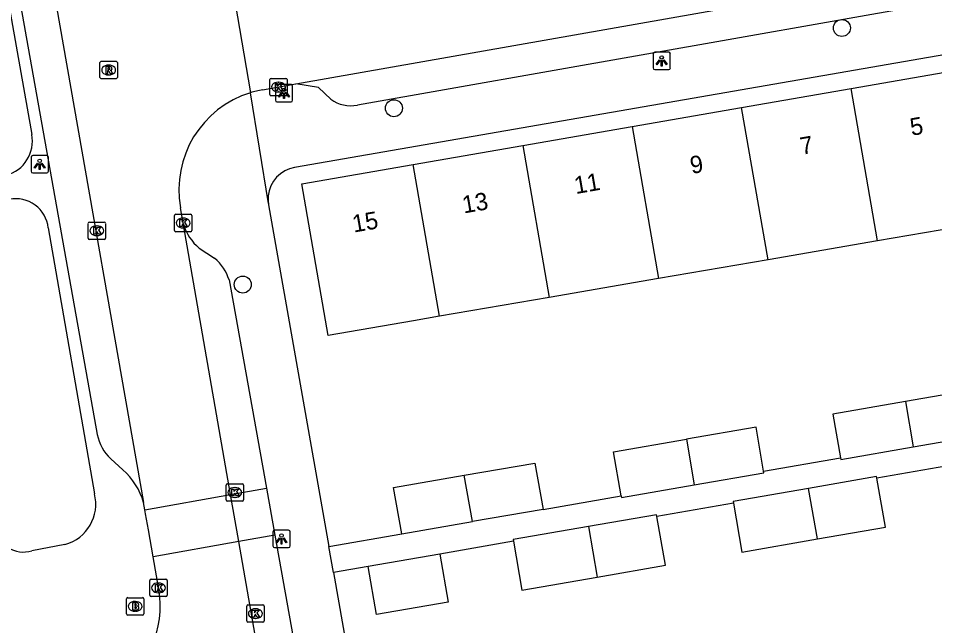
# Model space of a CAD drawing. Extents: x 162880 to 165536, y 384011 to 385179.
# Drawn here: x 164110 to 164162.8, y 384586.6 to 384621.6 of the extents above; entities that cross this region are included whole.
import ezdxf

# ---------------------------------------------------------------- set-up
doc = ezdxf.new("R2010")
doc.units = 0
for name, color, linetype in [('IMGEO_Boom', 7, 'Continuous'), ('IMGEO_Brandkraan', 7, 'Continuous'), ('IMGEO_Kolk', 7, 'Continuous'), ('IMGEO_Lichtpunt', 7, 'Continuous'), ('IMGEO_Pand', 7, 'Continuous'), ('IMGEO_Pand_nummerreeks', 7, 'Continuous'), ('IMGEO_Parkeervlak_open', 7, 'Continuous'), ('IMGEO_Rijbaan_lokaal_open', 7, 'Continuous'), ('IMGEO_Rioolput', 7, 'Continuous'), ('IMGEO_Voetpad_open', 7, 'Continuous')]:
    doc.layers.add(name, color=color, linetype=linetype)

msp = doc.modelspace()

# ---------------------------------------------------------------- linework, layer by layer
at = {"layer": 'IMGEO_Boom'}
for centre in [(164157.492, 384621.081), (164131.684, 384616.456), (164122.971, 384606.293)]:
    msp.add_circle(centre, 0.489, dxfattribs=at)
at = {"layer": 'IMGEO_Brandkraan'}
for p, q in [((164116.277, 384587.326), (164116.277, 384588.178)), ((164116.352, 384588.252), (164117.204, 384588.252)), ((164116.765, 384588.032), (164116.79, 384588.032)), ((164117.278, 384588.178), (164117.278, 384587.326)), ((164116.788, 384587.472), (164116.763, 384587.472)), ((164117.204, 384587.252), (164116.352, 384587.252))]:
    msp.add_line(p, q, dxfattribs=at)
for points in [[(164116.277, 384587.326), (164116.277, 384588.178)], [(164116.352, 384588.252), (164117.204, 384588.252)], [(164116.625, 384587.952), (164116.625, 384587.552), (164116.838, 384587.552)], [(164116.856, 384587.952), (164116.625, 384587.952)], [(164116.804, 384587.871), (164116.75, 384587.871), (164116.75, 384587.795)], [(164117.278, 384588.178), (164117.278, 384587.326)], [(164116.75, 384587.795), (164116.803, 384587.795)], [(164116.812, 384587.719), (164116.75, 384587.719), (164116.75, 384587.638)], [(164116.75, 384587.638), (164116.812, 384587.638)], [(164117.204, 384587.252), (164116.352, 384587.252)]]:
    msp.add_lwpolyline(points, dxfattribs=at)
for centre, radius, start, end in [((164116.354, 384588.176), 0.0765, 91.552, 178.448), ((164116.354, 384588.176), 0.0765, 91.552, 178.448), ((164116.805, 384587.833), 0.0379, 267.8285, 90.9355), ((164116.86, 384587.807), 0.145, 59.4692, 91.5367), ((164116.885, 384587.854), 0.0922, 285.5137, 58.1501), ((164117.202, 384588.176), 0.0765, 1.552, 88.448), ((164117.202, 384588.176), 0.0765, 1.552, 88.448), ((164116.354, 384587.328), 0.0765, 181.552, 268.448), ((164116.354, 384587.328), 0.0765, 181.552, 268.448), ((164116.813, 384587.678), 0.0404, 269.8759, 90.5077), ((164116.844, 384587.803), 0.251, 268.6676, 293.5347), ((164116.89, 384587.662), 0.105, 301.3115, 78.989), ((164117.202, 384587.328), 0.0765, 271.552, 358.448), ((164117.202, 384587.328), 0.0765, 271.552, 358.448)]:
    msp.add_arc(centre, radius, start, end, dxfattribs=at)
for centre, major_axis, ratio, start_param, end_param in [((164116.764, 384587.752), (-0.387, 0.002), 0.722429, 4.712389, 7.853982), ((164116.789, 384587.752), (-0.39, 0.002), 0.717154, 1.570796, 4.712389)]:
    msp.add_ellipse(centre, major_axis=major_axis, ratio=ratio, start_param=start_param, end_param=end_param, dxfattribs=at)
at = {"layer": 'IMGEO_Kolk'}
for p, q in [((164124.53, 384617.253), (164124.53, 384618.105)), ((164124.605, 384618.179), (164125.457, 384618.179)), ((164125.018, 384617.959), (164125.043, 384617.959)), ((164125.531, 384618.105), (164125.531, 384617.253)), ((164125.041, 384617.399), (164125.016, 384617.399)), ((164125.457, 384617.179), (164124.605, 384617.179)), ((164119.034, 384609.417), (164119.034, 384610.269)), ((164119.109, 384610.343), (164119.961, 384610.343)), ((164119.522, 384610.123), (164119.547, 384610.123)), ((164120.035, 384610.269), (164120.035, 384609.417)), ((164114.067, 384608.972), (164114.067, 384609.824)), ((164114.142, 384609.898), (164114.994, 384609.898)), ((164114.555, 384609.678), (164114.58, 384609.678)), ((164115.068, 384609.824), (164115.068, 384608.972)), ((164119.545, 384609.563), (164119.52, 384609.563)), ((164114.578, 384609.118), (164114.553, 384609.118)), ((164119.961, 384609.343), (164119.109, 384609.343)), ((164114.994, 384608.898), (164114.142, 384608.898)), ((164122.017, 384593.887), (164122.017, 384594.739)), ((164122.092, 384594.813), (164122.944, 384594.813)), ((164123.018, 384594.739), (164123.018, 384593.887)), ((164122.505, 384594.593), (164122.53, 384594.593)), ((164122.944, 384593.813), (164122.092, 384593.813)), ((164122.528, 384594.033), (164122.503, 384594.033)), ((164117.621, 384588.391), (164117.621, 384589.243)), ((164117.696, 384589.317), (164118.548, 384589.317)), ((164118.109, 384589.097), (164118.134, 384589.097)), ((164118.622, 384589.243), (164118.622, 384588.391)), ((164118.132, 384588.537), (164118.107, 384588.537)), ((164118.548, 384588.317), (164117.696, 384588.317)), ((164123.275, 384587.835), (164124.127, 384587.835)), ((164123.2, 384586.909), (164123.2, 384587.761)), ((164123.688, 384587.615), (164123.713, 384587.615)), ((164124.201, 384587.761), (164124.201, 384586.909)), ((164124.127, 384586.835), (164123.275, 384586.835)), ((164123.711, 384587.055), (164123.686, 384587.055))]:
    msp.add_line(p, q, dxfattribs=at)
for points in [[(164124.53, 384617.253), (164124.53, 384618.105)], [(164124.605, 384618.179), (164125.457, 384618.179)], [(164125.531, 384618.105), (164125.531, 384617.253)], [(164124.851, 384617.879), (164124.974, 384617.879), (164124.974, 384617.728), (164125.104, 384617.879), (164125.268, 384617.879), (164125.122, 384617.728), (164125.275, 384617.479), (164125.123, 384617.479), (164125.038, 384617.643), (164124.974, 384617.576), (164124.974, 384617.479), (164124.851, 384617.479), (164124.851, 384617.879)], [(164125.457, 384617.179), (164124.605, 384617.179)], [(164119.034, 384609.417), (164119.034, 384610.269)], [(164119.109, 384610.343), (164119.961, 384610.343)], [(164119.355, 384610.043), (164119.478, 384610.043), (164119.478, 384609.892), (164119.608, 384610.043), (164119.772, 384610.043), (164119.626, 384609.892), (164119.779, 384609.643), (164119.627, 384609.643), (164119.542, 384609.807), (164119.478, 384609.74), (164119.478, 384609.643), (164119.355, 384609.643), (164119.355, 384610.043)], [(164120.035, 384610.269), (164120.035, 384609.417)], [(164114.067, 384608.972), (164114.067, 384609.824)], [(164114.142, 384609.898), (164114.994, 384609.898)], [(164114.388, 384609.598), (164114.511, 384609.598), (164114.511, 384609.447), (164114.641, 384609.598), (164114.805, 384609.598), (164114.659, 384609.447), (164114.812, 384609.198), (164114.66, 384609.198), (164114.575, 384609.362), (164114.511, 384609.295), (164114.511, 384609.198), (164114.388, 384609.198), (164114.388, 384609.598)], [(164115.068, 384609.824), (164115.068, 384608.972)], [(164119.961, 384609.343), (164119.109, 384609.343)], [(164114.994, 384608.898), (164114.142, 384608.898)], [(164122.017, 384593.887), (164122.017, 384594.739)], [(164122.092, 384594.813), (164122.944, 384594.813)], [(164123.018, 384594.739), (164123.018, 384593.887)], [(164122.338, 384594.513), (164122.461, 384594.513), (164122.461, 384594.362), (164122.591, 384594.513), (164122.755, 384594.513), (164122.609, 384594.362), (164122.762, 384594.113), (164122.61, 384594.113), (164122.525, 384594.277), (164122.461, 384594.21), (164122.461, 384594.113), (164122.338, 384594.113), (164122.338, 384594.513)], [(164122.944, 384593.813), (164122.092, 384593.813)], [(164117.621, 384588.391), (164117.621, 384589.243)], [(164117.696, 384589.317), (164118.548, 384589.317)], [(164117.942, 384589.017), (164118.065, 384589.017), (164118.065, 384588.866), (164118.195, 384589.017), (164118.359, 384589.017), (164118.213, 384588.866), (164118.366, 384588.617), (164118.214, 384588.617), (164118.129, 384588.781), (164118.065, 384588.714), (164118.065, 384588.617), (164117.942, 384588.617), (164117.942, 384589.017)], [(164118.622, 384589.243), (164118.622, 384588.391)], [(164118.548, 384588.317), (164117.696, 384588.317)], [(164123.275, 384587.835), (164124.127, 384587.835)], [(164123.2, 384586.909), (164123.2, 384587.761)], [(164123.521, 384587.535), (164123.644, 384587.535), (164123.644, 384587.384), (164123.774, 384587.535), (164123.938, 384587.535), (164123.792, 384587.384), (164123.945, 384587.135), (164123.793, 384587.135), (164123.708, 384587.299), (164123.644, 384587.232), (164123.644, 384587.135), (164123.521, 384587.135), (164123.521, 384587.535)], [(164124.201, 384587.761), (164124.201, 384586.909)], [(164124.127, 384586.835), (164123.275, 384586.835)]]:
    msp.add_lwpolyline(points, dxfattribs=at)
for centre, start, end in [((164124.607, 384618.103), 91.552, 178.448), ((164124.607, 384618.103), 91.552, 178.448), ((164125.455, 384618.103), 1.552, 88.448), ((164125.455, 384618.103), 1.552, 88.448), ((164124.607, 384617.255), 181.552, 268.448), ((164124.607, 384617.255), 181.552, 268.448), ((164125.455, 384617.255), 271.552, 358.448), ((164125.455, 384617.255), 271.552, 358.448), ((164119.111, 384610.267), 91.552, 178.448), ((164119.111, 384610.267), 91.552, 178.448), ((164119.959, 384610.267), 1.552, 88.448), ((164119.959, 384610.267), 1.552, 88.448), ((164114.144, 384609.822), 91.552, 178.448), ((164114.144, 384609.822), 91.552, 178.448), ((164114.992, 384609.822), 1.552, 88.448), ((164114.992, 384609.822), 1.552, 88.448), ((164114.144, 384608.974), 181.552, 268.448), ((164114.144, 384608.974), 181.552, 268.448), ((164114.992, 384608.974), 271.552, 358.448), ((164114.992, 384608.974), 271.552, 358.448), ((164119.111, 384609.419), 181.552, 268.448), ((164119.111, 384609.419), 181.552, 268.448), ((164119.959, 384609.419), 271.552, 358.448), ((164119.959, 384609.419), 271.552, 358.448), ((164122.094, 384594.737), 91.552, 178.448), ((164122.094, 384594.737), 91.552, 178.448), ((164122.942, 384594.737), 1.552, 88.448), ((164122.942, 384594.737), 1.552, 88.448), ((164122.094, 384593.889), 181.552, 268.448), ((164122.094, 384593.889), 181.552, 268.448), ((164122.942, 384593.889), 271.552, 358.448), ((164122.942, 384593.889), 271.552, 358.448), ((164117.698, 384589.241), 91.552, 178.448), ((164117.698, 384589.241), 91.552, 178.448), ((164118.546, 384589.241), 1.552, 88.448), ((164118.546, 384589.241), 1.552, 88.448), ((164117.698, 384588.393), 181.552, 268.448), ((164117.698, 384588.393), 181.552, 268.448), ((164118.546, 384588.393), 271.552, 358.448), ((164118.546, 384588.393), 271.552, 358.448), ((164123.277, 384587.759), 91.552, 178.448), ((164123.277, 384587.759), 91.552, 178.448), ((164124.125, 384587.759), 1.552, 88.448), ((164124.125, 384587.759), 1.552, 88.448), ((164123.277, 384586.911), 181.552, 268.448), ((164123.277, 384586.911), 181.552, 268.448), ((164124.125, 384586.911), 271.552, 358.448), ((164124.125, 384586.911), 271.552, 358.448)]:
    msp.add_arc(centre, 0.0765, start, end, dxfattribs=at)
for centre, major_axis, ratio, start_param, end_param in [((164125.017, 384617.679), (-0.387, 0.002), 0.722429, 4.712389, 7.853982), ((164125.042, 384617.679), (-0.39, 0.002), 0.717154, 1.570796, 4.712389), ((164119.521, 384609.843), (-0.387, 0.002), 0.722429, 4.712389, 7.853982), ((164119.546, 384609.843), (-0.39, 0.002), 0.717154, 1.570796, 4.712389), ((164114.554, 384609.398), (-0.387, 0.002), 0.722429, 4.712389, 7.853982), ((164114.579, 384609.398), (-0.39, 0.002), 0.717154, 1.570796, 4.712389), ((164122.504, 384594.313), (-0.387, 0.002), 0.722429, 4.712389, 7.853982), ((164122.529, 384594.313), (-0.39, 0.002), 0.717154, 1.570796, 4.712389), ((164118.108, 384588.817), (-0.387, 0.002), 0.722429, 4.712389, 7.853982), ((164118.133, 384588.817), (-0.39, 0.002), 0.717154, 1.570796, 4.712389), ((164123.687, 384587.335), (-0.387, 0.002), 0.722429, 4.712389, 7.853982), ((164123.712, 384587.335), (-0.39, 0.002), 0.717154, 1.570796, 4.712389)]:
    msp.add_ellipse(centre, major_axis=major_axis, ratio=ratio, start_param=start_param, end_param=end_param, dxfattribs=at)
at = {"layer": 'IMGEO_Lichtpunt'}
for p, q in [((164146.612, 384619.586), (164146.612, 384618.779)), ((164146.612, 384619.586), (164146.612, 384618.779)), ((164147.514, 384619.681), (164146.706, 384619.681)), ((164147.514, 384619.681), (164146.706, 384619.681)), ((164147.608, 384618.779), (164147.608, 384619.586)), ((164147.608, 384618.779), (164147.608, 384619.586)), ((164146.706, 384618.685), (164147.514, 384618.685)), ((164146.706, 384618.685), (164147.514, 384618.685)), ((164124.851, 384617.725), (164124.851, 384616.918)), ((164124.851, 384617.725), (164124.851, 384616.918)), ((164125.753, 384617.82), (164124.945, 384617.82)), ((164125.753, 384617.82), (164124.945, 384617.82)), ((164125.847, 384616.918), (164125.847, 384617.725)), ((164125.847, 384616.918), (164125.847, 384617.725)), ((164124.945, 384616.824), (164125.753, 384616.824)), ((164124.945, 384616.824), (164125.753, 384616.824)), ((164111.678, 384613.725), (164110.87, 384613.725)), ((164111.678, 384613.725), (164110.87, 384613.725)), ((164110.776, 384613.63), (164110.776, 384612.823)), ((164110.776, 384613.63), (164110.776, 384612.823)), ((164111.772, 384612.823), (164111.772, 384613.63)), ((164111.772, 384612.823), (164111.772, 384613.63)), ((164110.87, 384612.729), (164111.678, 384612.729)), ((164110.87, 384612.729), (164111.678, 384612.729)), ((164124.709, 384592.039), (164124.709, 384591.232)), ((164124.709, 384592.039), (164124.709, 384591.232)), ((164125.611, 384592.134), (164124.803, 384592.134)), ((164125.611, 384592.134), (164124.803, 384592.134)), ((164125.705, 384591.232), (164125.705, 384592.039)), ((164125.705, 384591.232), (164125.705, 384592.039)), ((164124.803, 384591.138), (164125.611, 384591.138)), ((164124.803, 384591.138), (164125.611, 384591.138))]:
    msp.add_line(p, q, dxfattribs=at)
for points in [[(164146.986, 384619.25), (164147.025, 384619.222), (164146.837, 384618.96), (164146.799, 384618.987), (164146.986, 384619.25)], [(164147.088, 384619.202), (164147.135, 384619.202), (164147.135, 384618.88), (164147.088, 384618.88), (164147.088, 384619.202)], [(164147.198, 384619.222), (164147.236, 384619.249), (164147.423, 384618.987), (164147.384, 384618.959), (164147.198, 384619.222)], [(164125.225, 384617.389), (164125.264, 384617.361), (164125.076, 384617.099), (164125.038, 384617.126), (164125.225, 384617.389)], [(164125.437, 384617.361), (164125.475, 384617.388), (164125.662, 384617.126), (164125.623, 384617.098), (164125.437, 384617.361)], [(164125.327, 384617.341), (164125.374, 384617.341), (164125.374, 384617.019), (164125.327, 384617.019), (164125.327, 384617.341)], [(164111.15, 384613.294), (164111.189, 384613.266), (164111.001, 384613.004), (164110.963, 384613.031), (164111.15, 384613.294)], [(164111.252, 384613.246), (164111.299, 384613.246), (164111.299, 384612.924), (164111.252, 384612.924), (164111.252, 384613.246)], [(164111.362, 384613.266), (164111.4, 384613.293), (164111.587, 384613.031), (164111.548, 384613.003), (164111.362, 384613.266)], [(164125.083, 384591.703), (164125.122, 384591.675), (164124.934, 384591.413), (164124.896, 384591.44), (164125.083, 384591.703)], [(164125.185, 384591.655), (164125.232, 384591.655), (164125.232, 384591.333), (164125.185, 384591.333), (164125.185, 384591.655)], [(164125.295, 384591.675), (164125.333, 384591.702), (164125.52, 384591.44), (164125.481, 384591.412), (164125.295, 384591.675)]]:
    msp.add_lwpolyline(points, dxfattribs=at)
for centre in [(164147.111, 384619.384), (164125.35, 384617.523), (164111.275, 384613.428), (164125.208, 384591.837)]:
    msp.add_circle(centre, 0.0994, dxfattribs=at)
for centre, start, end in [((164146.706, 384619.586), 90, 180), ((164146.706, 384619.586), 90, 180), ((164147.514, 384619.586), 0, 90), ((164147.514, 384619.586), 0, 90), ((164146.706, 384618.779), 180, 270), ((164146.706, 384618.779), 180, 270), ((164147.514, 384618.779), 270, 0), ((164147.514, 384618.779), 270, 360), ((164124.945, 384617.725), 90, 180), ((164124.945, 384617.725), 90, 180), ((164125.753, 384617.725), 0, 90), ((164125.753, 384617.725), 0, 90), ((164124.945, 384616.918), 180, 270), ((164124.945, 384616.918), 180, 270), ((164125.753, 384616.918), 270, 0), ((164125.753, 384616.918), 270, 360), ((164110.87, 384613.63), 90, 180), ((164110.87, 384613.63), 90, 180), ((164111.678, 384613.63), 0, 90), ((164111.678, 384613.63), 0, 90), ((164110.87, 384612.823), 180, 270), ((164110.87, 384612.823), 180, 270), ((164111.678, 384612.823), 270, 0), ((164111.678, 384612.823), 270, 360), ((164124.803, 384592.039), 90, 180), ((164124.803, 384592.039), 90, 180), ((164125.611, 384592.039), 0, 90), ((164125.611, 384592.039), 0, 90), ((164124.803, 384591.232), 180, 270), ((164124.803, 384591.232), 180, 270), ((164125.611, 384591.232), 270, 0), ((164125.611, 384591.232), 270, 360)]:
    msp.add_arc(centre, 0.0946, start, end, dxfattribs=at)
at = {"layer": 'IMGEO_Pand'}
for points in [[(164158.025, 384617.591), (164164.332, 384618.685)], [(164151.717, 384616.497), (164158.025, 384617.591)], [(164159.547, 384608.809), (164158.025, 384617.591)], [(164145.41, 384615.403), (164151.717, 384616.497)], [(164153.238, 384607.724), (164151.717, 384616.497)], [(164139.103, 384614.308), (164145.41, 384615.403)], [(164145.41, 384615.403), (164146.929, 384606.639)], [(164132.796, 384613.214), (164139.103, 384614.308)], [(164139.103, 384614.308), (164140.62, 384605.554)], [(164134.311, 384604.47), (164132.813, 384604.212), (164127.885, 384603.357), (164126.368, 384612.099), (164132.796, 384613.214)], [(164134.311, 384604.47), (164132.796, 384613.214)], [(164165.855, 384609.893), (164159.547, 384608.809)], [(164159.547, 384608.809), (164153.238, 384607.724)], [(164153.238, 384607.724), (164146.929, 384606.639)], [(164146.929, 384606.639), (164140.62, 384605.554)], [(164140.62, 384605.554), (164134.311, 384604.47)], [(164165.695, 384597.754), (164165.264, 384600.259), (164161.151, 384599.552)], [(164161.151, 384599.552), (164156.974, 384598.834), (164157.407, 384596.315)], [(164161.151, 384599.552), (164161.605, 384596.937)], [(164152.98, 384595.546), (164152.545, 384598.072), (164148.533, 384597.382)], [(164144.77, 384594.121), (164144.333, 384596.66), (164148.533, 384597.382)], [(164148.533, 384597.382), (164148.99, 384594.746)], [(164161.605, 384596.937), (164165.713, 384597.65), (164165.695, 384597.754)], [(164157.407, 384596.315), (164157.425, 384596.211), (164161.605, 384596.937)], [(164135.738, 384595.306), (164139.809, 384596.012), (164140.273, 384593.34)], [(164132.13, 384591.927), (164131.666, 384594.599), (164135.738, 384595.306)], [(164136.201, 384592.633), (164135.738, 384595.306)], [(164148.99, 384594.746), (164152.998, 384595.442), (164152.98, 384595.546)], [(164159.51, 384595.135), (164159.493, 384595.233), (164155.573, 384594.551)], [(164144.77, 384594.121), (164144.788, 384594.017), (164148.99, 384594.746)], [(164156.078, 384591.638), (164159.999, 384592.32), (164159.51, 384595.135)], [(164155.573, 384594.551), (164151.223, 384593.794), (164151.239, 384593.699)], [(164156.078, 384591.638), (164155.573, 384594.551)], [(164151.239, 384593.699), (164151.729, 384590.882), (164156.078, 384591.638)], [(164140.273, 384593.34), (164136.201, 384592.633)], [(164132.13, 384591.927), (164136.201, 384592.633)], [(164146.833, 384592.935), (164146.816, 384593.034), (164142.896, 384592.352)], [(164143.401, 384589.439), (164147.322, 384590.121), (164146.833, 384592.935)], [(164142.896, 384592.352), (164138.546, 384591.595), (164138.563, 384591.499)], [(164142.896, 384592.352), (164143.401, 384589.439)], [(164138.563, 384591.499), (164139.052, 384588.683), (164143.401, 384589.439)], [(164134.333, 384590.765), (164130.202, 384590.048)], [(164134.333, 384590.765), (164134.812, 384588.002), (164130.681, 384587.285), (164130.202, 384590.048)]]:
    msp.add_lwpolyline(points, dxfattribs=at)
at = {"layer": 'IMGEO_Parkeervlak_open'}
for points in [[(164122.268, 384594.191), (164124.334, 384594.561)], [(164124.819, 384591.854), (164122.741, 384591.482)]]:
    msp.add_lwpolyline(points, dxfattribs=at)
at = {"layer": 'IMGEO_Rijbaan_lokaal_open'}
for points in [[(164107.592, 384648.701), (164117.259, 384593.73)], [(164126.024, 384617.854), (164161.956, 384624.201)], [(164122.535, 384622.513), (164123.42, 384617.349)], [(164124.112, 384617.516), (164126.024, 384617.854)], [(164119.551, 384609.746), (164119.385, 384610.725)], [(164122.268, 384594.191), (164119.551, 384609.746)], [(164117.334, 384593.308), (164122.268, 384594.191)], [(164122.741, 384591.482), (164122.268, 384594.191)], [(164117.334, 384593.308), (164117.259, 384593.73)], [(164117.81, 384590.599), (164117.536, 384592.161), (164117.374, 384593.084), (164117.334, 384593.308)], [(164122.741, 384591.482), (164117.81, 384590.599)], [(164126.258, 384571.345), (164122.741, 384591.482)], [(164118.136, 384588.74), (164117.81, 384590.599)]]:
    msp.add_lwpolyline(points, dxfattribs=at)
for centre, radius, start, end in [((164125.127, 384611.794), 5.811, 100.0561, 107.0793), ((164125.135, 384611.764), 5.843, 107.0666, 190.2382), ((164112.597, 384587.785), 5.621, 300.7537, 9.7777)]:
    msp.add_arc(centre, radius, start, end, dxfattribs=at)
at = {"layer": 'IMGEO_Rioolput'}
for p, q in [((164114.746, 384618.234), (164114.746, 384619.086)), ((164114.821, 384619.16), (164115.673, 384619.16)), ((164115.747, 384619.086), (164115.747, 384618.234)), ((164115.234, 384618.94), (164115.259, 384618.94)), ((164115.673, 384618.16), (164114.821, 384618.16)), ((164115.257, 384618.38), (164115.232, 384618.38))]:
    msp.add_line(p, q, dxfattribs=at)
for points in [[(164114.746, 384618.234), (164114.746, 384619.086)], [(164114.821, 384619.16), (164115.673, 384619.16)], [(164115.747, 384619.086), (164115.747, 384618.234)], [(164115.335, 384618.858), (164115.083, 384618.86), (164115.083, 384618.46)], [(164115.083, 384618.46), (164115.207, 384618.46), (164115.207, 384618.622), (164115.218, 384618.622)], [(164115.261, 384618.779), (164115.207, 384618.779), (164115.207, 384618.698)], [(164115.207, 384618.698), (164115.259, 384618.698)], [(164115.265, 384618.593), (164115.336, 384618.46), (164115.476, 384618.46), (164115.411, 384618.586)], [(164115.673, 384618.16), (164114.821, 384618.16)]]:
    msp.add_lwpolyline(points, dxfattribs=at)
for centre, radius, start, end in [((164114.823, 384619.084), 0.0765, 91.552, 178.448), ((164114.823, 384619.084), 0.0765, 91.552, 178.448), ((164115.671, 384619.084), 0.0765, 1.552, 88.448), ((164115.671, 384619.084), 0.0765, 1.552, 88.448), ((164115.217, 384618.569), 0.0533, 26.0293, 88.6989), ((164115.243, 384618.887), 0.19, 274.7715, 282.9687), ((164115.267, 384618.683), 0.0964, 77.0061, 93.1865), ((164115.281, 384618.74), 0.0378, 276.6634, 79.6772), ((164115.334, 384618.748), 0.109, 350.3612, 89.416), ((164115.332, 384618.748), 0.112, 277.5842, 350.9817), ((164115.316, 384618.533), 0.108, 29.5134, 73.7905), ((164114.823, 384618.236), 0.0765, 181.552, 268.448), ((164114.823, 384618.236), 0.0765, 181.552, 268.448), ((164115.671, 384618.236), 0.0765, 271.552, 358.448), ((164115.671, 384618.236), 0.0765, 271.552, 358.448)]:
    msp.add_arc(centre, radius, start, end, dxfattribs=at)
for centre, major_axis, ratio, start_param, end_param in [((164115.233, 384618.66), (-0.387, 0.002), 0.722429, 4.712389, 7.853982), ((164115.258, 384618.66), (-0.39, 0.002), 0.717154, 1.570796, 4.712389)]:
    msp.add_ellipse(centre, major_axis=major_axis, ratio=ratio, start_param=start_param, end_param=end_param, dxfattribs=at)
at = {"layer": 'IMGEO_Voetpad_open'}
for points in [[(164114.595, 384597.657), (164106.294, 384644.165)], [(164108.094, 384630.225), (164110.812, 384614.949)], [(164162.275, 384622.404), (164129.576, 384616.64)], [(164176.985, 384621.895), (164125.959, 384613.043)], [(164128.041, 384616.977), (164127.346, 384617.653), (164126.024, 384617.854)], [(164124.448, 384610.959), (164123.42, 384617.349)], [(164124.448, 384610.959), (164124.458, 384610.898), (164127.933, 384591.199)], [(164111.767, 384609.567), (164114.43, 384594.244)], [(164120.454, 384608.4), (164121.353, 384607.812)], [(164122.185, 384606.563), (164124.334, 384594.561)], [(164116.059, 384595.617), (164115.364, 384596.257)], [(164152.98, 384595.546), (164157.407, 384596.315)], [(164163.918, 384595.9), (164159.51, 384595.135)], [(164124.334, 384594.561), (164124.819, 384591.854)], [(164140.273, 384593.34), (164144.77, 384594.121)], [(164151.239, 384593.699), (164146.833, 384592.935)], [(164124.819, 384591.854), (164127.891, 384574.7)], [(164127.933, 384591.199), (164132.13, 384591.927)], [(164112.73, 384591.32), (164110.813, 384590.944)], [(164128.197, 384589.7), (164127.933, 384591.199)], [(164138.563, 384591.499), (164134.333, 384590.765)], [(164130.202, 384590.048), (164128.197, 384589.7)], [(164128.197, 384589.7), (164131.572, 384570.572)]]:
    msp.add_lwpolyline(points, dxfattribs=at)
for centre, radius, start, end in [((164129.183, 384618.516), 1.916, 233.4114, 281.8236), ((164108.828, 384614.556), 2.023, 284.4373, 11.2023), ((164126.284, 384611.218), 1.854, 100.0864, 174.2979), ((164109.898, 384609.365), 1.88, 6.1766, 101.1669), ((164126.267, 384611.218), 1.838, 174.2399, 188.0878), ((164122.489, 384610.741), 3.102, 198.7099, 229.0036), ((164119.67, 384605.79), 2.631, 17.0975, 50.2403), ((164117.061, 384598.1), 2.506, 190.1928, 227.3659), ((164113.454, 384592.636), 3.959, 16.0481, 48.8589), ((164112.099, 384593.643), 2.407, 285.1956, 14.4574), ((164110.354, 384592.626), 1.744, 192.1897, 285.2538)]:
    msp.add_arc(centre, radius, start, end, dxfattribs=at)

# ---------------------------------------------------------------- texts
at = {"layer": 'IMGEO_Pand_nummerreeks'}
for s, p in [('5', (164161.51, 384614.866)), ('7', (164155.173, 384613.767)), ('9', (164148.836, 384612.667)), ('11', (164142.159, 384611.509)), ('13', (164135.71, 384610.391)), ('15', (164129.373, 384609.291))]:
    msp.add_text(s, height=1, rotation=9.842, dxfattribs=at).set_placement(p)

doc.saveas('drawing.dxf')
